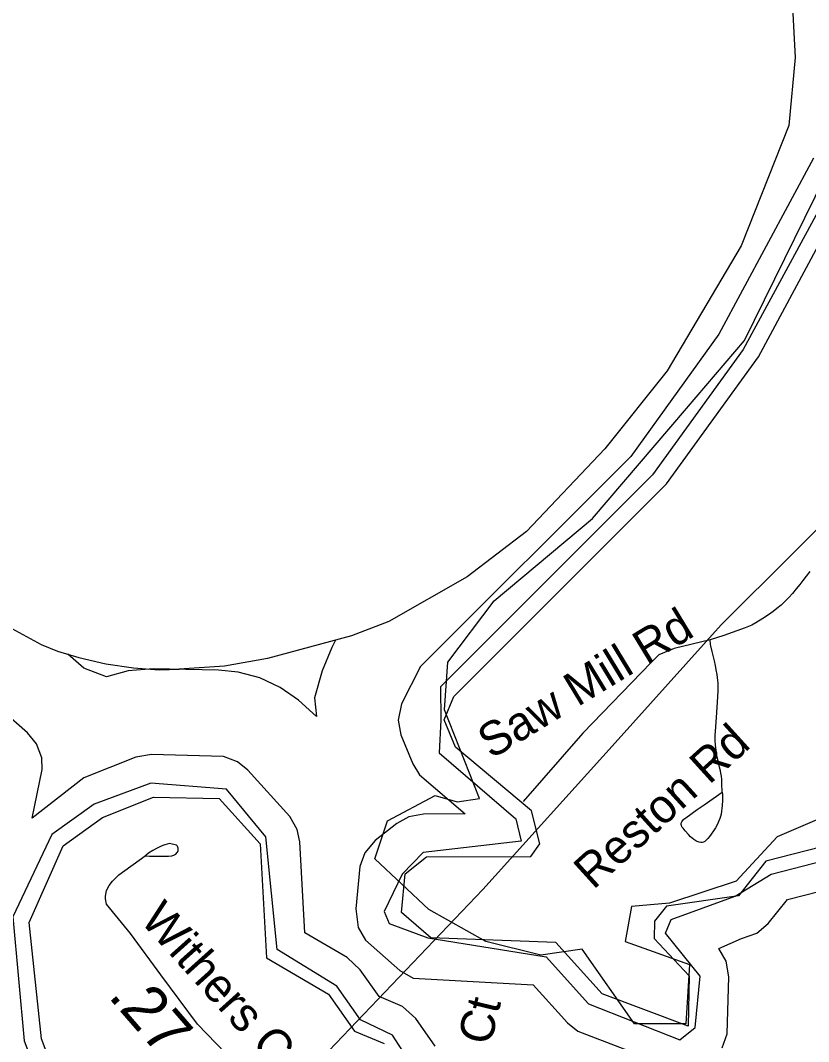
# Model space of a CAD drawing. Extents: x 1383679 to 1536984, y 460658 to 651027.
# Drawn here: x 1398373 to 1400580, y 515569 to 518428 of the extents above; entities that cross this region are included whole.
import ezdxf

# ---------------------------------------------------------------- set-up
doc = ezdxf.new("R2010")
doc.units = 0
for name, color, linetype in [('Default', 7, 'Continuous'), ('Exist Boundary Political City Limit New', 7, 'Continuous'), ('Exist Boundary Political CountyLine', 7, 'Continuous'), ('Exist Hydrographic Bay Label', 7, 'Continuous'), ('Exist Hydrographic Buffer Line', 7, 'Continuous'), ('Exist Road Non-System Type 51', 7, 'Continuous'), ('Exist Road Non-System Type 51 Label', 7, 'Continuous'), ('Exist Road Secondary Mileage Hundredths English Label', 7, 'Continuous'), ('Exist Road Secondary Type 51 Attributed', 7, 'Continuous'), ('Exist Road Secondary Type 51 Label', 7, 'Continuous'), ('Exist Utilities Electrical Transmission Line', 7, 'Continuous'), ('Map Preparation Boundary City Limit Buffer Line', 7, 'Continuous')]:
    doc.layers.add(name, color=color, linetype=linetype)

msp = doc.modelspace()

# ---------------------------------------------------------------- linework, layer by layer
at = {"layer": 'Default'}
msp.add_lwpolyline([(1400615.9, 516195.7), (1400491.8, 516142.4), (1400376.5, 516018.2), (1400190.2, 515956.1), (1400083.8, 515947.2), (1400066.1, 515849.5), (1400245.9, 515784.8), (1400236.1, 515618.8), (1400092.6, 515618.8), (1399945.4, 515827.5), (1399830.2, 515810.5), (1399675.9, 515849.5), (1399516.2, 515938.3), (1399365.5, 516080.3), (1399400.9, 516186.8), (1399534, 516257.8), (1399596, 516240.1), (1399658.1, 516249), (1399560.5, 516497.5), (1399569.4, 516630.6), (1399699.8, 516802.4), (1399975.1, 517033.2), (1400237.6, 517341.2), (1400400.5, 517531.4), (1400654, 518047.7)], dxfattribs=at)
at = {"layer": 'Exist Boundary Political City Limit New'}
msp.add_lwpolyline([(1400615.9, 516195.7), (1400491.8, 516142.4), (1400376.5, 516018.2), (1400190.2, 515956.1), (1400083.8, 515947.2), (1400066.1, 515849.5), (1400245.9, 515784.8), (1400236.1, 515618.8), (1400092.6, 515618.8), (1399945.4, 515827.5), (1399830.2, 515810.5), (1399675.9, 515849.5), (1399516.2, 515938.3), (1399365.5, 516080.3), (1399400.9, 516186.8), (1399534, 516257.8), (1399596, 516240.1), (1399658.1, 516249), (1399560.5, 516497.5), (1399569.4, 516630.6), (1399699.8, 516802.4), (1399975.1, 517033.2), (1400237.6, 517341.2), (1400400.5, 517531.4), (1400654, 518047.7)], dxfattribs=at)
at = {"layer": 'Exist Boundary Political CountyLine'}
for points in [[(1400529.3, 518569.9), (1400542.2, 518323.5), (1400524.1, 518133.8), (1400391.1, 517796.5), (1400183.7, 517446.5), (1400009.2, 517228.2), (1399790.3, 516996.6), (1399623.5, 516869.9), (1399404.8, 516744.5), (1399300, 516704.6), (1399064.6, 516641.5), (1398944.1, 516619.9), (1398817.8, 516611.1)], [(1398328.2, 516736.7), (1398431.1, 516680.6), (1398476.7, 516661.7), (1398536.4, 516644.5), (1398611.9, 516626.8), (1398689.9, 516615.2), (1398761.6, 516609.8), (1398817.8, 516611.1)]]:
    msp.add_lwpolyline(points, dxfattribs=at)
at = {"layer": 'Exist Hydrographic Bay Label'}
for points in [[(1399586.1, 516534.5), (1400182.1, 517129.8), (1400439.1, 517485.7), (1400708.2, 517985.8), (1400768.1, 518043.7), (1400893.1, 518034.6), (1401075.1, 517962), (1401242.1, 518017.7), (1401285.1, 518059.6), (1401281.1, 518276.3), (1401240.2, 518319.7), (1400967.1, 518390.9), (1400835.1, 518459.2)], [(1400770.1, 516153), (1400460.1, 516073.9), (1400383.1, 515976.9), (1400182.1, 515948.2), (1400148.1, 515906.2), (1400147.1, 515857), (1400245.1, 515753.2), (1400242.1, 515612.2), (1400002.1, 515702.3), (1399872.2, 515846.1), (1399522.1, 515859.7), (1399440.1, 515930.2), (1399450.2, 516038.4), (1399510.1, 516086.3), (1399802.1, 516087.1), (1399827.1, 516122.7), (1399804.1, 516215), (1399591.1, 516393.3), (1399559.1, 516469.4), (1399586.1, 516534.5)], [(1398359.2, 515275.7), (1398416.2, 515199.1), (1398516.2, 515206.9), (1398519.1, 515348.1), (1398432.2, 515576.3), (1398397.1, 515901.9), (1398493.2, 516116.6), (1398603.2, 516196.5), (1398746.1, 516252.7), (1398929.1, 516249), (1399044.2, 516122), (1399062.1, 515803.2), (1399235.2, 515701.3), (1399308.2, 515598), (1399391.1, 515563.6)]]:
    msp.add_lwpolyline(points, dxfattribs=at)
at = {"layer": 'Exist Hydrographic Buffer Line'}
for p, q in [((1399549.2, 516562.2), (1399550.5, 516468.8)), ((1399060.3, 516142), (1398950.1, 516275.3)), ((1399500.3, 516097.8), (1399441.5, 516037.8)), ((1400261.9, 515608.7), (1400276.5, 515751.7))]:
    msp.add_line(p, q, dxfattribs=at)
for points in [[(1400595.5, 520616.4), (1400503, 520434.7), (1400508.7, 520401.1), (1400582.6, 520294.6), (1400585.5, 520021.3), (1400763, 519658), (1400782.7, 519527.8), (1400658.9, 519072.3), (1400649.5, 518705), (1400690.5, 518572.8), (1400794.8, 518434.1), (1400940.1, 518354.7), (1401203.2, 518253.2), (1401236.1, 518075.5), (1401212.1, 518052.1), (1401067.7, 518004), (1400899.3, 518071.1), (1400762.4, 518083), (1400671.7, 518014), (1400396.5, 517506.3), (1400142.9, 517155.2), (1399549.2, 516562.2)], [(1400593.8, 518042), (1400328.6, 517548.9), (1400081.8, 517207.2), (1399492.7, 516618.8), (1399439.7, 516514.8), (1399430.5, 516468.8), (1399437.7, 516427.8), (1399471.9, 516346.2), (1399490.5, 516315.6), (1399618.5, 516206), (1399501.2, 516205.8), (1399460.5, 516198.5), (1399426.5, 516179.5), (1399366.6, 516131.5), (1399337.5, 516097.7), (1399323.3, 516058.6), (1399312, 515940.8), (1399318.7, 515888.6), (1399339.5, 515852.5), (1399435.3, 515768.1), (1399472.5, 515746.3), (1399808.3, 515727.5), (1399904.5, 515621.2), (1399933.5, 515597.8), (1400191.2, 515499.2)], [(1400276.5, 515751.7), (1400178.8, 515871.9), (1400194.7, 515910.2), (1400374.5, 515976.3), (1400474.5, 516037.8), (1400771.3, 516113.6), (1400924.1, 516244.5), (1401040.2, 516395.6), (1401064.4, 516768.8), (1401035.8, 516919.7), (1401057, 516984), (1401228.4, 517187.9), (1401435.6, 517350.7), (1402100.5, 517401.8), (1402314.4, 517458.4), (1402366.4, 517486.7)], [(1400337.4, 515551.6), (1400351.6, 515590.8), (1400356.5, 515750), (1400349.3, 515793.6), (1400328.5, 515829.7), (1400391.5, 515857.5), (1400434.5, 515872.4), (1400466.5, 515899.1), (1400520.3, 515967), (1400791.1, 516036.1), (1400838.5, 516060.4), (1400977.6, 516184.9), (1401103.9, 516347.1), (1401121.2, 516378.8), (1401144.3, 516765.2), (1401118.3, 516914.6), (1401239, 517065.1)], [(1399254.4, 516690.9), (1399244.9, 516671.7), (1399217.9, 516606.6), (1399196, 516531.3), (1399201.9, 516478.7), (1399151.9, 516524.2), (1399100.5, 516560.2), (1399043.6, 516586.7), (1398983, 516603)], [(1398983, 516603), (1398927.6, 516608.4), (1398744.6, 516612), (1398674.9, 516606.6), (1398614.3, 516590.4), (1398550.8, 516614.4), (1398506.1, 516653.3)], [(1399534.4, 515556.4), (1399479.9, 515633.1), (1399442.4, 515666.9), (1399377.5, 515695), (1399324.5, 515770), (1399287.4, 515804.1), (1399169.6, 515873.5), (1399155.4, 516128.2), (1399148.3, 516162.5), (1399127.5, 516198.6), (1399009.5, 516329), (1398980.4, 516352.4), (1398941.3, 516366.6), (1398739.8, 516372.1), (1398696.5, 516364.9), (1398550.7, 516307.6), (1398406.2, 516194.1), (1398433.9, 516330.5), (1398432.8, 516363.5), (1398418.5, 516402.7), (1398393.3, 516433.3), (1398254.3, 516554.2)], [(1399550.5, 516468.8), (1399545.6, 516377.2), (1399759.7, 516192.1), (1399775.2, 516130.1), (1399500.3, 516097.8)], [(1398950.1, 516275.3), (1398738.3, 516292.1), (1398579.9, 516233.1), (1398461.1, 516148.4), (1398352, 515917.7), (1398383.7, 515571.4), (1398470.3, 515340.5), (1398468.2, 515243.4), (1398426.4, 515240.2), (1398386.7, 515293.6), (1398302.8, 515564.5)], [(1399470.3, 515499.7), (1399415, 515586.4), (1399325.6, 515630), (1399259.2, 515723.8), (1399092.2, 515826.3), (1399060.3, 516142)], [(1399441.5, 516037.8), (1399391.7, 515933.3), (1399405.4, 515899.4), (1399513.5, 515859.1), (1399845.2, 515806.2), (1399963.9, 515674.9), (1400219.4, 515574.1), (1400261.9, 515608.7)]]:
    msp.add_lwpolyline(points, dxfattribs=at)
at = {"layer": 'Exist Road Non-System Type 51'}
for points in [[(1400582.8, 516885.2), (1400572.7, 516871.6), (1400563.8, 516859.6), (1400555.3, 516848.8), (1400545.1, 516836.4), (1400534.6, 516823.6), (1400524.4, 516812.4), (1400513.4, 516800.8), (1400503.1, 516790.9), (1400490.9, 516780.9), (1400480.4, 516772.6), (1400467.4, 516763.5), (1400451.3, 516753), (1400432.1, 516741.1), (1400420.9, 516735), (1400401.8, 516727.1), (1400342.3, 516705.4), (1400303.8, 516693.3)], [(1400303.8, 516693.3), (1400203.7, 516669.2), (1400160.5, 516651.2), (1400138.9, 516630.2), (1399947.5, 516432.6), (1399780.8, 516240.8)], [(1400337.8, 516267.2), (1400337.4, 516275.5), (1400337.1, 516282.7), (1400336.4, 516302.9), (1400335.6, 516312), (1400334, 516320), (1400332.8, 516326.8), (1400330.3, 516337.2), (1400327, 516351), (1400323.7, 516365.4), (1400321.9, 516375.6), (1400321, 516384.3), (1400319.1, 516398.9), (1400318.5, 516412), (1400318.4, 516425.3), (1400318.9, 516437.6), (1400321.9, 516476.4), (1400325.8, 516533.7), (1400326.2, 516551.9), (1400326.6, 516562.6), (1400326.4, 516571.9), (1400325.7, 516579.9), (1400323.4, 516596.9), (1400321.2, 516609.6), (1400318.7, 516621.9), (1400316, 516634.7), (1400311.6, 516653), (1400309.5, 516660.9), (1400305.7, 516676.5), (1400304.9, 516680.4), (1400303.8, 516693.3)], [(1400337.8, 516267.2), (1400338.2, 516260.1), (1400338.2, 516243.9), (1400337.6, 516230.1), (1400336.9, 516221.6), (1400336, 516213.6), (1400334.8, 516205.3), (1400333.1, 516198.6), (1400331.6, 516193.5), (1400328.7, 516186.9), (1400324.5, 516177.5), (1400318.7, 516167.5), (1400313.3, 516158.9), (1400307, 516149.5), (1400302.6, 516143.1), (1400297.8, 516137), (1400294.2, 516133.7), (1400288.9, 516129.4), (1400285.7, 516127.5), (1400281.7, 516126.5), (1400278, 516126.4), (1400273.2, 516127.1), (1400268.1, 516128.7), (1400264, 516130.4), (1400258.5, 516134.4), (1400249.4, 516141.9), (1400243.3, 516148.6), (1400234.1, 516158.5), (1400228.2, 516166.2), (1400224.8, 516170.4), (1400223.6, 516173.4), (1400223, 516177), (1400223.3, 516180), (1400225, 516184.5), (1400226.6, 516186.8), (1400230.8, 516191.4), (1400235.8, 516195.5), (1400267.7, 516218.2), (1400287.4, 516231.2), (1400337.8, 516267.2)], [(1398722.4, 516089), (1398734, 516088.2), (1398749.6, 516087.8), (1398760.4, 516087.8), (1398774.5, 516087.8), (1398787.5, 516088.2), (1398796.9, 516089), (1398802.5, 516090.6), (1398808.3, 516093.8), (1398811.9, 516097.8), (1398814.3, 516102.3), (1398814.7, 516106.5), (1398814.7, 516110.5), (1398813.7, 516112.9), (1398811.5, 516117.3), (1398810.2, 516118.5), (1398790.7, 516123.7), (1398777.8, 516119.6), (1398771.9, 516117.7), (1398765.2, 516114.9), (1398755.6, 516110.3), (1398743.4, 516103.7), (1398731.6, 516096), (1398724.8, 516091), (1398722.4, 516089)]]:
    msp.add_lwpolyline(points, dxfattribs=at)
at = {"layer": 'Exist Road Secondary Type 51 Attributed'}
msp.add_lwpolyline([(1399026.8, 515454), (1398868.8, 515618), (1398766.4, 515755.7), (1398681.5, 515871), (1398614.4, 515953.2), (1398611.6, 515968.8), (1398611.7, 515975.7), (1398614.2, 515991.6), (1398621.9, 516005.7), (1398631.1, 516017.5), (1398648.9, 516035.7), (1398722.4, 516089)], dxfattribs=at)
at = {"layer": 'Exist Utilities Electrical Transmission Line'}
msp.add_lwpolyline([(1398237.1, 514473.5), (1398982, 515276.5), (1399667.4, 515994.7), (1400038.1, 516405.2), (1400335.1, 516735.2), (1401146.3, 517542.6), (1401940.1, 517714.3), (1402310.4, 517780.1)], dxfattribs=at)
at = {"layer": 'Map Preparation Boundary City Limit Buffer Line'}
msp.add_lwpolyline([(1400615.9, 516195.7), (1400491.8, 516142.4), (1400376.5, 516018.2), (1400190.2, 515956.1), (1400083.8, 515947.2), (1400066.1, 515849.5), (1400245.9, 515784.8), (1400236.1, 515618.8), (1400092.6, 515618.8), (1399945.4, 515827.5), (1399830.2, 515810.5), (1399675.9, 515849.5), (1399516.2, 515938.3), (1399365.5, 516080.3), (1399400.9, 516186.8), (1399534, 516257.8), (1399596, 516240.1), (1399658.1, 516249), (1399560.5, 516497.5), (1399569.4, 516630.6), (1399699.8, 516802.4), (1399975.1, 517033.2), (1400237.6, 517341.2), (1400400.5, 517531.4), (1400654, 518047.7)], dxfattribs=at)
msp.add_lwpolyline([(1400615.9, 516195.7), (1400491.8, 516142.4), (1400376.5, 516018.2), (1400190.2, 515956.1), (1400083.8, 515947.2), (1400066.1, 515849.5), (1400245.9, 515784.8), (1400236.1, 515618.8), (1400092.6, 515618.8), (1399945.4, 515827.5), (1399830.2, 515810.5), (1399675.9, 515849.5), (1399516.2, 515938.3), (1399365.5, 516080.3), (1399400.9, 516186.8), (1399534, 516257.8), (1399596, 516240.1), (1399658.1, 516249), (1399560.5, 516497.5), (1399569.4, 516630.6), (1399699.8, 516802.4), (1399975.1, 517033.2), (1400237.6, 517341.2), (1400400.5, 517531.4), (1400654, 518047.7)], dxfattribs=at)

# ---------------------------------------------------------------- texts
at = {"layer": 'Exist Road Non-System Type 51 Label'}
for s, rotation, p in [('Saw Mill Rd', 31.2641, (1399691.4, 516358.2)), ('Reston Rd', 42.1886, (1399976.8, 515992)), ('Oak Embers Ct', 76.4222, (1399515, 514834.8))]:
    msp.add_text(s, height=95, rotation=rotation, dxfattribs=at).set_placement(p)
at = {"layer": 'Exist Road Secondary Mileage Hundredths English Label'}
msp.add_text('.27', height=125, rotation=310.921, dxfattribs=at).set_placement((1398616.3, 515694.8))
at = {"layer": 'Exist Road Secondary Type 51 Label'}
msp.add_text('Withers Cove Rd', height=95, rotation=311.965, dxfattribs=at).set_placement((1398705.3, 515907))

doc.saveas('drawing.dxf')
